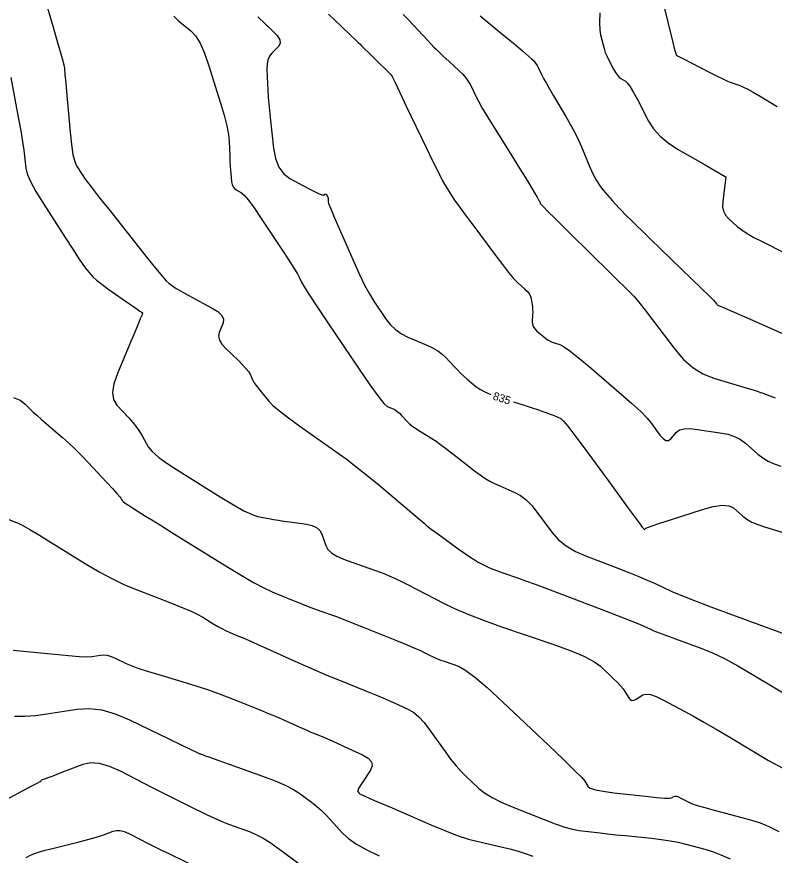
# Model space of a CAD drawing. Extents: x 2082232 to 2083549, y 592624 to 593832.
# Drawn here: x 2083243.9 to 2083310.1, y 593520 to 593593.4 of the extents above; entities that cross this region are included whole.
import ezdxf

# ---------------------------------------------------------------- set-up
doc = ezdxf.new("R2010")
doc.units = 0
doc.layers.add('DT_X_Contour_Major', color=7, linetype='Continuous')
doc.layers.add('DT_X_Contour_Minor', color=7, linetype='Continuous')

msp = doc.modelspace()

# ---------------------------------------------------------------- linework, layer by layer
at = {"layer": 'DT_X_Contour_Major'}
for points in [[(2083300.387, 593594.591), (2083301.239, 593591.147), (2083301.39, 593590.538), (2083301.481, 593590.173), (2083301.511, 593590.051), (2083301.512, 593590.048), (2083301.514, 593590.047), (2083301.517, 593590.045), (2083301.522, 593590.041), (2083301.529, 593590.037), (2083301.55, 593590.024), (2083301.636, 593589.979), (2083301.878, 593589.854), (2083302.277, 593589.649), (2083302.832, 593589.363), (2083304.519, 593588.495), (2083305.108, 593588.198), (2083305.608, 593587.956), (2083306.02, 593587.772), (2083306.343, 593587.643), (2083307.088, 593587.375), (2083307.405, 593587.244), (2083307.797, 593587.052), (2083308.264, 593586.798), (2083308.807, 593586.483), (2083310.354, 593585.56)], [(2083264.943, 593593.399), (2083266.236, 593592.176), (2083266.632, 593591.747), (2083266.85, 593591.376), (2083266.892, 593591.062), (2083266.756, 593590.807), (2083266.156, 593590.204), (2083265.961, 593589.947), (2083265.826, 593589.628), (2083265.751, 593589.246), (2083265.736, 593588.802), (2083265.775, 593587.536), (2083265.801, 593586.995), (2083265.852, 593586.322), (2083265.926, 593585.516), (2083266.024, 593584.579), (2083266.318, 593581.903), (2083266.491, 593580.985), (2083266.787, 593580.236), (2083267.208, 593579.657), (2083267.752, 593579.248), (2083269.37, 593578.383), (2083269.907, 593578.103), (2083270.302, 593577.911), (2083270.558, 593577.809), (2083270.672, 593577.795), (2083270.79, 593577.875), (2083270.833, 593577.895), (2083270.874, 593577.891), (2083270.913, 593577.866), (2083270.949, 593577.819), (2083271.044, 593577.662), (2083271.074, 593577.603), (2083271.093, 593577.542), (2083271.101, 593577.48), (2083271.098, 593577.418), (2083271.076, 593577.249), (2083271.13, 593577.053), (2083271.309, 593576.593), (2083271.613, 593575.868), (2083272.041, 593574.879), (2083273.35, 593571.889), (2083273.827, 593570.837), (2083274.277, 593569.923), (2083274.699, 593569.149), (2083275.095, 593568.513), (2083276.113, 593567.003), (2083276.521, 593566.476), (2083276.983, 593566.027), (2083277.497, 593565.656), (2083278.065, 593565.364), (2083279.649, 593564.688), (2083280.203, 593564.429), (2083280.677, 593564.159), (2083281.072, 593563.878), (2083281.386, 593563.585), (2083282.117, 593562.791), (2083282.393, 593562.5), (2083282.673, 593562.222), (2083282.956, 593561.957), (2083283.243, 593561.705), (2083284.014, 593561.05), (2083284.364, 593560.805), (2083284.836, 593560.559), (2083285.315, 593560.36)], [(2083287.306, 593559.696), (2083288.219, 593559.405), (2083288.921, 593559.18), (2083289.473, 593559), (2083289.876, 593558.866), (2083290.129, 593558.776), (2083290.604, 593558.597), (2083290.773, 593558.533), (2083290.923, 593558.474), (2083291.054, 593558.421), (2083291.167, 593558.373), (2083291.441, 593558.254), (2083291.645, 593558.06), (2083292.05, 593557.567), (2083292.657, 593556.775), (2083293.466, 593555.685), (2083295.893, 593552.378), (2083296.708, 593551.267), (2083297.334, 593550.413), (2083297.77, 593549.817), (2083298.017, 593549.478), (2083298.424, 593548.916), (2083298.561, 593548.736), (2083298.667, 593548.617), (2083298.742, 593548.559), (2083298.786, 593548.561), (2083298.862, 593548.649), (2083299.018, 593548.72), (2083299.429, 593548.868), (2083300.096, 593549.091), (2083301.017, 593549.391), (2083303.815, 593550.293), (2083304.772, 593550.554), (2083305.543, 593550.663), (2083306.129, 593550.62), (2083306.53, 593550.424), (2083307.352, 593549.697), (2083307.703, 593549.435), (2083308.136, 593549.192), (2083308.653, 593548.969), (2083309.253, 593548.765), (2083310.965, 593548.249)], [(2083243.176, 593549.419), (2083243.986, 593549.086), (2083244.394, 593548.887), (2083245.013, 593548.542), (2083245.841, 593548.051), (2083246.88, 593547.413), (2083249.929, 593545.516), (2083251.065, 593544.841), (2083252.184, 593544.241), (2083253.287, 593543.714), (2083254.373, 593543.261), (2083257.249, 593542.151), (2083258.238, 593541.759), (2083259.048, 593541.415), (2083259.679, 593541.118), (2083260.131, 593540.868), (2083261.098, 593540.267), (2083261.454, 593540.054), (2083261.796, 593539.865), (2083262.124, 593539.7), (2083262.439, 593539.56), (2083263.259, 593539.219), (2083263.643, 593539.055), (2083264.182, 593538.819), (2083264.874, 593538.51), (2083265.721, 593538.129), (2083268.183, 593537.015), (2083269.109, 593536.602), (2083270.041, 593536.198), (2083270.979, 593535.802), (2083271.923, 593535.414), (2083274.446, 593534.393), (2083275.323, 593534.035), (2083276.062, 593533.727), (2083276.662, 593533.47), (2083277.124, 593533.263), (2083278.172, 593532.777), (2083278.579, 593532.53), (2083279.014, 593532.151), (2083279.476, 593531.642), (2083279.966, 593531.001), (2083281.309, 593529.118), (2083281.802, 593528.452), (2083282.274, 593527.865), (2083282.725, 593527.357), (2083283.155, 593526.929), (2083284.273, 593525.892), (2083284.77, 593525.5), (2083285.422, 593525.1), (2083286.23, 593524.694), (2083287.192, 593524.28), (2083289.967, 593523.166), (2083290.939, 593522.794), (2083291.773, 593522.51), (2083292.47, 593522.316), (2083293.03, 593522.212), (2083294.34, 593522.052), (2083294.878, 593521.989), (2083295.511, 593521.919), (2083296.239, 593521.842), (2083297.06, 593521.758), (2083299.378, 593521.526), (2083300.217, 593521.429), (2083300.995, 593521.312), (2083301.712, 593521.175), (2083302.369, 593521.018), (2083304.039, 593520.573), (2083304.7, 593520.37), (2083305.431, 593520.091), (2083306.231, 593519.739)]]:
    msp.add_lwpolyline(points, dxfattribs=at)
at = {"layer": 'DT_X_Contour_Minor'}
for points in [[(2083245.472, 593597.895), (2083247.041, 593592.491), (2083247.431, 593591.148), (2083247.713, 593590.166), (2083247.888, 593589.546), (2083247.956, 593589.287), (2083247.995, 593589.077), (2083248.021, 593588.858), (2083248.07, 593588.358), (2083248.142, 593587.577), (2083248.237, 593586.514), (2083248.522, 593583.305), (2083248.638, 593582.217), (2083248.771, 593581.361), (2083248.923, 593580.736), (2083249.092, 593580.343), (2083249.568, 593579.602), (2083249.854, 593579.195), (2083250.357, 593578.527), (2083251.076, 593577.599), (2083252.012, 593576.411), (2083254.794, 593572.897), (2083255.726, 593571.731), (2083256.434, 593570.868), (2083256.919, 593570.308), (2083257.181, 593570.051), (2083257.579, 593569.771), (2083257.791, 593569.636), (2083258.126, 593569.44), (2083258.585, 593569.184), (2083259.169, 593568.868), (2083260.888, 593567.943), (2083261.437, 593567.601), (2083261.791, 593567.266), (2083261.951, 593566.939), (2083261.918, 593566.619), (2083261.571, 593565.779), (2083261.509, 593565.454), (2083261.582, 593565.109), (2083261.791, 593564.746), (2083262.135, 593564.362), (2083263.235, 593563.314), (2083263.608, 593562.945), (2083263.902, 593562.624), (2083264.118, 593562.351), (2083264.255, 593562.126), (2083264.516, 593561.589), (2083264.633, 593561.375), (2083264.79, 593561.136), (2083264.986, 593560.87), (2083265.221, 593560.578), (2083265.9, 593559.767), (2083266.261, 593559.402), (2083266.835, 593558.917), (2083267.623, 593558.311), (2083268.623, 593557.586), (2083271.575, 593555.49), (2083272.651, 593554.71), (2083273.667, 593553.945), (2083274.621, 593553.192), (2083275.514, 593552.454), (2083277.815, 593550.502), (2083278.575, 593549.857), (2083279.13, 593549.384), (2083279.478, 593549.085), (2083279.622, 593548.959), (2083279.729, 593548.854), (2083279.838, 593548.767), (2083280.084, 593548.582), (2083280.467, 593548.302), (2083280.988, 593547.925), (2083282.558, 593546.79), (2083283.103, 593546.403), (2083283.562, 593546.089), (2083283.934, 593545.851), (2083284.219, 593545.688), (2083284.863, 593545.351), (2083285.138, 593545.219), (2083285.481, 593545.075), (2083285.89, 593544.918), (2083286.366, 593544.749), (2083287.725, 593544.283), (2083288.349, 593544.061), (2083289.202, 593543.747), (2083290.284, 593543.341), (2083291.595, 593542.842), (2083295.396, 593541.387), (2083296.67, 593540.897), (2083297.644, 593540.517), (2083298.317, 593540.249), (2083298.688, 593540.091), (2083299.278, 593539.817), (2083299.58, 593539.688), (2083300.043, 593539.505), (2083300.668, 593539.267), (2083301.454, 593538.977), (2083303.766, 593538.129), (2083304.693, 593537.749), (2083305.742, 593537.246), (2083306.911, 593536.619), (2083308.202, 593535.868), (2083311.804, 593533.701)], [(2083257.591, 593593.447), (2083257.995, 593593.051), (2083259.09, 593592.177), (2083259.496, 593591.74), (2083259.893, 593591.085), (2083260.281, 593590.211), (2083260.66, 593589.119), (2083261.659, 593585.914), (2083261.988, 593584.801), (2083262.228, 593583.864), (2083262.378, 593583.104), (2083262.438, 593582.521), (2083262.479, 593581.201), (2083262.496, 593580.735), (2083262.516, 593580.326), (2083262.54, 593579.973), (2083262.568, 593579.678), (2083262.646, 593578.967), (2083262.693, 593578.722), (2083262.777, 593578.521), (2083262.897, 593578.362), (2083263.054, 593578.247), (2083263.52, 593577.998), (2083263.758, 593577.788), (2083264.122, 593577.345), (2083264.613, 593576.669), (2083265.23, 593575.76), (2083267.043, 593573.026), (2083267.647, 593572.107), (2083268.101, 593571.402), (2083268.403, 593570.909), (2083268.554, 593570.629), (2083268.756, 593570.168), (2083268.953, 593569.822), (2083269.393, 593569.132), (2083270.076, 593568.096), (2083271.002, 593566.715), (2083273.795, 593562.573), (2083274.734, 593561.204), (2083275.459, 593560.203), (2083275.969, 593559.57), (2083276.264, 593559.306), (2083276.763, 593559.093), (2083276.95, 593558.998), (2083277.138, 593558.872), (2083277.325, 593558.714), (2083277.513, 593558.526), (2083278.012, 593557.983), (2083278.215, 593557.782), (2083278.449, 593557.585), (2083278.714, 593557.392), (2083279.01, 593557.203), (2083279.84, 593556.705), (2083280.167, 593556.499), (2083280.526, 593556.255), (2083280.916, 593555.972), (2083281.339, 593555.65), (2083282.507, 593554.741), (2083282.922, 593554.419), (2083283.293, 593554.135), (2083283.618, 593553.888), (2083283.899, 593553.679), (2083284.586, 593553.172), (2083284.874, 593552.979), (2083285.222, 593552.779), (2083285.63, 593552.573), (2083286.097, 593552.359), (2083287.424, 593551.782), (2083287.92, 593551.51), (2083288.411, 593551.13), (2083288.897, 593550.64), (2083289.379, 593550.041), (2083290.658, 593548.298), (2083291.206, 593547.677), (2083291.892, 593547.121), (2083292.714, 593546.629), (2083293.674, 593546.203), (2083296.417, 593545.154), (2083297.388, 593544.776), (2083298.247, 593544.43), (2083298.991, 593544.116), (2083299.623, 593543.833), (2083301.156, 593543.122), (2083301.917, 593542.794), (2083303.05, 593542.344), (2083304.556, 593541.771), (2083306.435, 593541.075), (2083311.941, 593539.057)], [(2083271.128, 593593.613), (2083272.231, 593592.567), (2083273.026, 593591.812), (2083273.515, 593591.347), (2083273.697, 593591.172), (2083273.772, 593591.092), (2083273.846, 593591.018), (2083274.011, 593590.854), (2083274.268, 593590.602), (2083274.617, 593590.261), (2083275.669, 593589.233), (2083276.017, 593588.893), (2083276.273, 593588.644), (2083276.437, 593588.485), (2083276.508, 593588.417), (2083276.574, 593588.356), (2083276.677, 593588.166), (2083276.937, 593587.642), (2083277.353, 593586.783), (2083277.925, 593585.589), (2083279.66, 593581.961), (2083280.254, 593580.731), (2083280.735, 593579.762), (2083281.102, 593579.054), (2083281.356, 593578.607), (2083281.884, 593577.762), (2083282.147, 593577.363), (2083282.542, 593576.801), (2083283.069, 593576.074), (2083283.727, 593575.183), (2083285.659, 593572.589), (2083286.324, 593571.71), (2083286.872, 593571.016), (2083287.302, 593570.509), (2083287.614, 593570.188), (2083288.29, 593569.58), (2083288.515, 593569.355), (2083288.685, 593569.138), (2083288.798, 593568.927), (2083288.856, 593568.724), (2083288.934, 593568.19), (2083288.958, 593567.987), (2083288.972, 593567.776), (2083288.975, 593567.558), (2083288.968, 593567.332), (2083288.934, 593566.722), (2083288.95, 593566.499), (2083289.023, 593566.288), (2083289.152, 593566.089), (2083289.338, 593565.901), (2083289.909, 593565.416), (2083290.124, 593565.248), (2083290.34, 593565.108), (2083290.557, 593564.997), (2083290.776, 593564.913), (2083291.36, 593564.727), (2083291.683, 593564.553), (2083292.214, 593564.173), (2083292.953, 593563.585), (2083293.901, 593562.789), (2083296.704, 593560.392), (2083297.659, 593559.557), (2083298.421, 593558.851), (2083298.989, 593558.274), (2083299.364, 593557.825), (2083300.107, 593556.801), (2083300.374, 593556.492), (2083300.62, 593556.336), (2083300.844, 593556.331), (2083301.046, 593556.477), (2083301.556, 593557.07), (2083301.815, 593557.252), (2083302.208, 593557.35), (2083302.735, 593557.365), (2083303.396, 593557.298), (2083305.339, 593557.009), (2083306.027, 593556.869), (2083306.632, 593556.669), (2083307.156, 593556.407), (2083307.597, 593556.085), (2083308.664, 593555.142), (2083309.09, 593554.81), (2083309.567, 593554.521), (2083310.096, 593554.274), (2083310.676, 593554.07)], [(2083277.638, 593593.606), (2083278.136, 593593.087), (2083279.358, 593591.786), (2083279.773, 593591.345), (2083280.101, 593590.999), (2083280.343, 593590.748), (2083280.498, 593590.591), (2083280.796, 593590.3), (2083280.935, 593590.167), (2083281.128, 593589.986), (2083281.376, 593589.756), (2083281.679, 593589.478), (2083282.559, 593588.673), (2083282.869, 593588.365), (2083283.138, 593588.046), (2083283.366, 593587.714), (2083283.553, 593587.371), (2083283.999, 593586.439), (2083284.224, 593586.007), (2083284.565, 593585.409), (2083285.023, 593584.644), (2083285.597, 593583.714), (2083287.284, 593581.012), (2083287.856, 593580.094), (2083288.306, 593579.369), (2083288.634, 593578.837), (2083288.841, 593578.496), (2083289.23, 593577.845), (2083289.36, 593577.625), (2083289.459, 593577.454), (2083289.527, 593577.331), (2083289.564, 593577.257), (2083289.62, 593577.124), (2083289.641, 593577.077), (2083289.662, 593577.036), (2083289.684, 593577.001), (2083289.707, 593576.972), (2083289.767, 593576.903), (2083289.911, 593576.758), (2083290.297, 593576.375), (2083290.927, 593575.754), (2083291.798, 593574.894), (2083294.446, 593572.283), (2083295.345, 593571.398), (2083296.054, 593570.7), (2083296.574, 593570.19), (2083296.906, 593569.867), (2083297.538, 593569.256), (2083297.836, 593568.935), (2083298.256, 593568.431), (2083298.799, 593567.743), (2083299.463, 593566.872), (2083301.399, 593564.305), (2083302.157, 593563.425), (2083302.978, 593562.712), (2083303.864, 593562.166), (2083304.814, 593561.787), (2083307.431, 593560.997), (2083308.338, 593560.716), (2083309.097, 593560.467), (2083309.706, 593560.248), (2083310.167, 593560.061)], [(2083284.372, 593593.468), (2083286.417, 593591.796), (2083287.113, 593591.225), (2083287.667, 593590.767), (2083288.079, 593590.421), (2083288.35, 593590.188), (2083288.882, 593589.715), (2083289.07, 593589.531), (2083289.235, 593589.334), (2083289.377, 593589.124), (2083289.496, 593588.901), (2083289.781, 593588.29), (2083289.925, 593588.005), (2083290.143, 593587.609), (2083290.435, 593587.101), (2083290.801, 593586.483), (2083291.876, 593584.684), (2083292.263, 593584.011), (2083292.619, 593583.34), (2083292.944, 593582.672), (2083293.239, 593582.006), (2083293.982, 593580.234), (2083294.263, 593579.61), (2083294.551, 593579.065), (2083294.844, 593578.6), (2083295.143, 593578.216), (2083295.948, 593577.297), (2083296.243, 593576.965), (2083296.524, 593576.659), (2083296.791, 593576.378), (2083297.044, 593576.122), (2083297.701, 593575.475), (2083298.041, 593575.142), (2083298.57, 593574.628), (2083299.287, 593573.933), (2083300.192, 593573.057), (2083302.857, 593570.48), (2083303.737, 593569.627), (2083304.379, 593569.001), (2083304.783, 593568.6), (2083304.947, 593568.427), (2083305.069, 593568.265), (2083305.117, 593568.21), (2083305.169, 593568.165), (2083305.225, 593568.13), (2083305.284, 593568.106), (2083305.449, 593568.057), (2083305.716, 593567.946), (2083306.391, 593567.651), (2083307.477, 593567.172), (2083308.971, 593566.508), (2083313.503, 593564.493)], [(2083294.849, 593593.742), (2083294.828, 593592.884), (2083294.848, 593592.239), (2083294.909, 593591.806), (2083295.125, 593590.934), (2083295.216, 593590.609), (2083295.328, 593590.286), (2083295.462, 593589.967), (2083295.616, 593589.65), (2083296.056, 593588.809), (2083296.219, 593588.521), (2083296.378, 593588.29), (2083296.535, 593588.114), (2083296.688, 593587.994), (2083297.091, 593587.75), (2083297.269, 593587.581), (2083297.502, 593587.259), (2083297.789, 593586.784), (2083298.131, 593586.155), (2083299.114, 593584.273), (2083299.549, 593583.591), (2083300.117, 593582.955), (2083300.818, 593582.365), (2083301.652, 593581.822), (2083304.053, 593580.437), (2083304.841, 593579.982), (2083305.404, 593579.657), (2083305.743, 593579.461), (2083305.857, 593579.395), (2083305.862, 593579.39), (2083305.857, 593579.331), (2083305.836, 593579.155), (2083305.801, 593578.863), (2083305.75, 593578.455), (2083305.596, 593577.212), (2083305.583, 593576.771), (2083305.661, 593576.379), (2083305.829, 593576.037), (2083306.088, 593575.744), (2083306.899, 593575.028), (2083307.26, 593574.745), (2083307.736, 593574.434), (2083308.326, 593574.094), (2083309.031, 593573.725), (2083311.064, 593572.702)], [(2083243.347, 593588.087), (2083243.992, 593584.607), (2083244.208, 593583.416), (2083244.373, 593582.451), (2083244.486, 593581.713), (2083244.547, 593581.201), (2083244.641, 593580.139), (2083244.763, 593579.65), (2083245.056, 593578.978), (2083245.523, 593578.124), (2083246.161, 593577.087), (2083248.095, 593574.078), (2083248.749, 593573.066), (2083249.263, 593572.284), (2083249.635, 593571.734), (2083249.867, 593571.415), (2083250.297, 593570.872), (2083250.514, 593570.64), (2083250.843, 593570.353), (2083251.283, 593570.009), (2083251.835, 593569.61), (2083253.456, 593568.472), (2083253.992, 593568.096), (2083254.383, 593567.822), (2083254.631, 593567.652), (2083254.735, 593567.583), (2083254.819, 593567.538), (2083254.841, 593567.509), (2083254.843, 593567.456), (2083254.825, 593567.378), (2083254.788, 593567.276), (2083254.663, 593566.972), (2083254.57, 593566.75), (2083254.387, 593566.313), (2083254.113, 593565.662), (2083253.748, 593564.795), (2083252.654, 593562.197), (2083252.344, 593561.292), (2083252.233, 593560.526), (2083252.322, 593559.9), (2083252.611, 593559.413), (2083253.647, 593558.299), (2083254.012, 593557.888), (2083254.33, 593557.492), (2083254.601, 593557.11), (2083254.825, 593556.742), (2083255.359, 593555.781), (2083255.692, 593555.367), (2083256.291, 593554.847), (2083257.155, 593554.221), (2083258.285, 593553.49), (2083261.651, 593551.397), (2083262.801, 593550.701), (2083263.729, 593550.184), (2083264.434, 593549.845), (2083264.916, 593549.684), (2083265.905, 593549.493), (2083266.297, 593549.421), (2083266.733, 593549.349), (2083267.213, 593549.276), (2083267.736, 593549.202), (2083269.19, 593549.006), (2083269.683, 593548.896), (2083270.072, 593548.712), (2083270.357, 593548.454), (2083270.538, 593548.124), (2083270.882, 593547.143), (2083271.075, 593546.793), (2083271.398, 593546.477), (2083271.849, 593546.197), (2083272.429, 593545.951), (2083274.147, 593545.341), (2083274.743, 593545.129), (2083275.241, 593544.947), (2083275.641, 593544.798), (2083275.944, 593544.68), (2083276.621, 593544.408), (2083276.951, 593544.262), (2083277.435, 593544.028), (2083278.072, 593543.707), (2083278.862, 593543.298), (2083281.175, 593542.092), (2083282.143, 593541.624), (2083283.313, 593541.125), (2083284.686, 593540.596), (2083286.261, 593540.036), (2083290.729, 593538.502), (2083292.247, 593537.951), (2083293.448, 593537.446), (2083294.331, 593536.989), (2083294.898, 593536.579), (2083295.988, 593535.548), (2083296.361, 593535.184), (2083296.661, 593534.866), (2083296.89, 593534.594), (2083297.047, 593534.368), (2083297.369, 593533.826), (2083297.501, 593533.666), (2083297.656, 593533.591), (2083297.833, 593533.602), (2083298.034, 593533.699), (2083298.599, 593534.072), (2083298.871, 593534.149), (2083299.265, 593534.098), (2083299.779, 593533.92), (2083300.415, 593533.615), (2083302.272, 593532.632), (2083303.04, 593532.213), (2083303.953, 593531.695), (2083305.011, 593531.078), (2083306.213, 593530.362), (2083309.61, 593528.318), (2083310.853, 593527.675)], [(2083243.565, 593560.097), (2083243.877, 593559.98), (2083244.151, 593559.845), (2083244.388, 593559.691), (2083244.588, 593559.518), (2083245.072, 593559.032), (2083245.295, 593558.816), (2083245.603, 593558.536), (2083245.995, 593558.189), (2083246.472, 593557.778), (2083247.856, 593556.592), (2083248.385, 593556.122), (2083248.934, 593555.603), (2083249.504, 593555.033), (2083250.093, 593554.413), (2083251.693, 593552.694), (2083252.222, 593552.121), (2083252.611, 593551.693), (2083252.86, 593551.408), (2083252.968, 593551.268), (2083253.069, 593551.087), (2083253.155, 593550.994), (2083253.337, 593550.853), (2083253.616, 593550.663), (2083253.992, 593550.423), (2083255.122, 593549.721), (2083255.661, 593549.386), (2083256.429, 593548.908), (2083257.428, 593548.287), (2083258.656, 593547.523), (2083262.237, 593545.296), (2083263.492, 593544.532), (2083264.569, 593543.911), (2083265.469, 593543.433), (2083266.192, 593543.098), (2083267.884, 593542.394), (2083268.494, 593542.144), (2083269.056, 593541.92), (2083269.57, 593541.724), (2083270.035, 593541.554), (2083271.212, 593541.136), (2083271.727, 593540.948), (2083272.39, 593540.694), (2083273.201, 593540.375), (2083274.16, 593539.992), (2083276.915, 593538.884), (2083277.846, 593538.506), (2083278.576, 593538.202), (2083279.103, 593537.973), (2083279.428, 593537.819), (2083280.024, 593537.508), (2083280.274, 593537.387), (2083280.575, 593537.259), (2083280.929, 593537.122), (2083281.336, 593536.978), (2083282.488, 593536.582), (2083283.053, 593536.275), (2083283.885, 593535.651), (2083284.984, 593534.709), (2083286.349, 593533.451), (2083290.345, 593529.671), (2083291.668, 593528.41), (2083292.641, 593527.463), (2083293.263, 593526.831), (2083293.535, 593526.512), (2083293.791, 593526.079), (2083294.006, 593525.923), (2083294.46, 593525.777), (2083295.152, 593525.641), (2083296.082, 593525.516), (2083298.88, 593525.198), (2083299.807, 593525.099), (2083300.491, 593525.043), (2083300.931, 593525.029), (2083301.127, 593525.057), (2083301.325, 593525.187), (2083301.419, 593525.214), (2083301.552, 593525.199), (2083301.725, 593525.14), (2083301.938, 593525.039), (2083302.558, 593524.71), (2083302.875, 593524.573), (2083303.361, 593524.405), (2083304.016, 593524.207), (2083304.84, 593523.98), (2083307.264, 593523.334), (2083308.097, 593523.103), (2083308.779, 593522.893), (2083309.31, 593522.705), (2083309.689, 593522.538), (2083310.499, 593522.123)], [(2083243.545, 593537.996), (2083247.157, 593537.625), (2083248.377, 593537.509), (2083249.328, 593537.439), (2083250.011, 593537.415), (2083250.426, 593537.437), (2083251.173, 593537.556), (2083251.463, 593537.573), (2083251.773, 593537.536), (2083252.104, 593537.443), (2083252.454, 593537.295), (2083253.416, 593536.828), (2083253.853, 593536.638), (2083254.442, 593536.421), (2083255.184, 593536.175), (2083256.078, 593535.901), (2083258.665, 593535.134), (2083259.617, 593534.841), (2083260.534, 593534.538), (2083261.414, 593534.225), (2083262.259, 593533.902), (2083264.464, 593533.026), (2083265.247, 593532.711), (2083265.943, 593532.425), (2083266.552, 593532.167), (2083267.074, 593531.937), (2083268.349, 593531.36), (2083268.804, 593531.156), (2083269.216, 593530.975), (2083269.582, 593530.819), (2083269.904, 593530.685), (2083270.704, 593530.362), (2083271.041, 593530.221), (2083271.453, 593530.041), (2083271.94, 593529.822), (2083272.502, 593529.564), (2083274.1, 593528.824), (2083274.592, 593528.533), (2083274.871, 593528.215), (2083274.937, 593527.87), (2083274.789, 593527.498), (2083274.11, 593526.47), (2083273.892, 593526.127), (2083273.748, 593525.87), (2083273.677, 593525.698), (2083273.68, 593525.611), (2083273.786, 593525.493), (2083273.825, 593525.452), (2083273.865, 593525.417), (2083273.905, 593525.39), (2083273.944, 593525.369), (2083274.05, 593525.321), (2083274.243, 593525.237), (2083274.746, 593525.018), (2083275.557, 593524.666), (2083276.676, 593524.179), (2083280.073, 593522.703), (2083281.286, 593522.196), (2083282.38, 593521.783), (2083283.353, 593521.463), (2083284.207, 593521.236), (2083286.322, 593520.757), (2083287.083, 593520.572), (2083287.779, 593520.379), (2083288.411, 593520.178), (2083288.978, 593519.968)], [(2083243.646, 593532.203), (2083244.554, 593532.208), (2083245.499, 593532.275), (2083246.48, 593532.404), (2083249.146, 593532.83), (2083250.182, 593532.891), (2083251.289, 593532.756), (2083252.468, 593532.425), (2083253.719, 593531.898), (2083257.151, 593530.23), (2083258.279, 593529.681), (2083259.091, 593529.288), (2083259.586, 593529.05), (2083259.765, 593528.966), (2083259.819, 593528.95), (2083259.843, 593528.942), (2083259.874, 593528.931), (2083259.913, 593528.917), (2083259.96, 593528.898), (2083260.093, 593528.845), (2083260.277, 593528.778), (2083260.73, 593528.615), (2083261.45, 593528.357), (2083262.439, 593528.003), (2083265.433, 593526.933), (2083266.468, 593526.542), (2083267.328, 593526.175), (2083268.012, 593525.829), (2083268.522, 593525.506), (2083269.646, 593524.675), (2083270.065, 593524.346), (2083270.479, 593523.983), (2083270.889, 593523.585), (2083271.293, 593523.154), (2083272.366, 593521.958), (2083272.867, 593521.498), (2083273.567, 593521.016), (2083274.467, 593520.513), (2083275.564, 593519.987)], [(2083242.169, 593524.505), (2083244.353, 593525.663), (2083245.071, 593526.045), (2083245.585, 593526.323), (2083245.897, 593526.497), (2083246.005, 593526.566), (2083246.023, 593526.612), (2083246.047, 593526.633), (2083246.103, 593526.661), (2083246.192, 593526.697), (2083246.315, 593526.741), (2083246.684, 593526.867), (2083246.878, 593526.937), (2083247.183, 593527.052), (2083247.599, 593527.212), (2083248.125, 593527.416), (2083249.677, 593528.022), (2083250.315, 593528.154), (2083251.065, 593528.097), (2083251.927, 593527.85), (2083252.902, 593527.414), (2083255.65, 593525.999), (2083256.626, 593525.499), (2083257.496, 593525.058), (2083258.257, 593524.677), (2083258.911, 593524.356), (2083260.511, 593523.58), (2083261.103, 593523.301), (2083261.678, 593523.048), (2083262.237, 593522.819), (2083262.78, 593522.616), (2083264.205, 593522.107), (2083264.771, 593521.866), (2083265.4, 593521.528), (2083266.094, 593521.092), (2083266.851, 593520.558), (2083268.954, 593519.002)], [(2083244.674, 593519.846), (2083245.11, 593520.077), (2083245.357, 593520.179), (2083245.771, 593520.311), (2083246.352, 593520.473), (2083247.1, 593520.666), (2083249.317, 593521.222), (2083250.08, 593521.417), (2083250.704, 593521.588), (2083251.19, 593521.734), (2083251.537, 593521.855), (2083252.279, 593522.144), (2083252.573, 593522.213), (2083252.898, 593522.203), (2083253.255, 593522.114), (2083253.644, 593521.945), (2083254.723, 593521.39), (2083255.185, 593521.155), (2083255.765, 593520.866), (2083256.461, 593520.524), (2083257.274, 593520.128), (2083259.598, 593519.001)]]:
    msp.add_lwpolyline(points, dxfattribs=at)

# ---------------------------------------------------------------- texts
at = {"layer": 'DT_X_Contour_Major'}
msp.add_text('835', height=0.7, rotation=341.54639, dxfattribs=at).set_placement((2083285.434, 593559.936))

doc.saveas('drawing.dxf')
